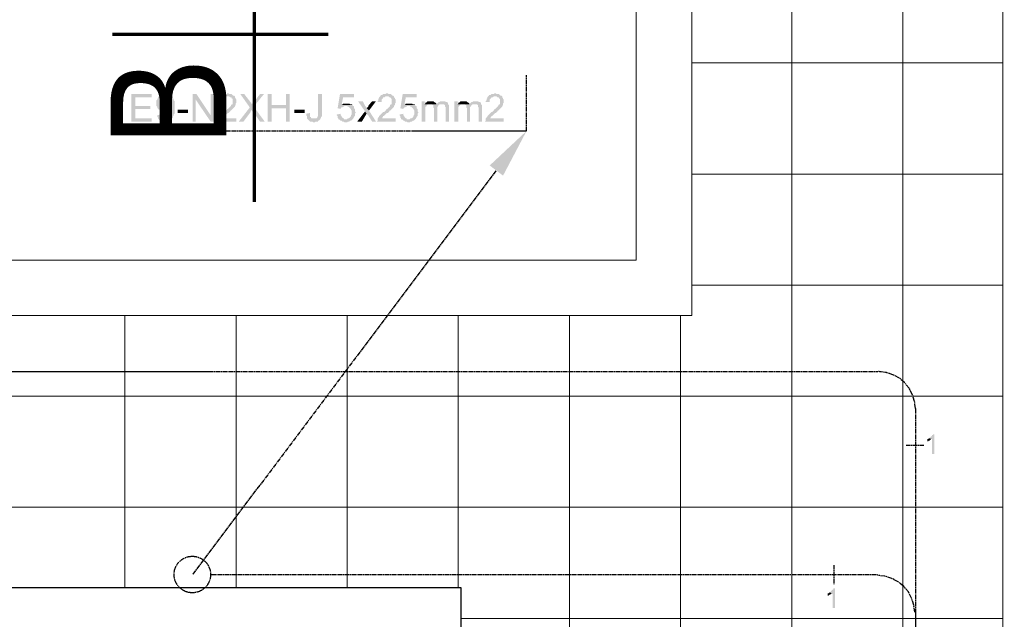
# Model space of a CAD drawing. Header units: millimetres. Extents: x -523 to 1404227, y -783705 to 1038705.
# Tile 341 of 508: x 498240 to 503556, y 239605 to 242844. Entities that reach past the tile are written whole.
import ezdxf

# ---------------------------------------------------------------- set-up
doc = ezdxf.new("R2010")
doc.units = ezdxf.units.MM
doc.linetypes.add('ACAD_ISO08W100', pattern=[36, 24, -3, 6, -3])
doc.layers.add('!!ELEKTRYKA', color=7, linetype='Continuous')
doc.styles.add('BIKTS', font='bikromsw.shx', dxfattribs={"width": 0.85})

msp = doc.modelspace()

# ---------------------------------------------------------------- hatches: boundary and pattern name
at = {"layer": '!!ELEKTRYKA', "linetype": 'ACAD_ISO08W100'}
for points in [[(498953.03, 242441.57), (498842.96, 242441.57), (498842.96, 242293.4), (498953.03, 242293.4), (498953.03, 242310.34), (498864.13, 242310.34), (498864.13, 242361.14), (498944.57, 242361.14), (498944.57, 242378.07), (498864.13, 242378.07), (498864.13, 242424.64), (498953.03, 242424.64)], [(498991.14, 242428.87), (498991.14, 242428.87), (498986.9, 242424.64), (498986.9, 242420.41), (498982.67, 242416.17), (498982.67, 242416.17), (498982.67, 242411.94), (498978.43, 242407.71), (498978.43, 242403.47), (498978.43, 242399.24), (498978.43, 242395.01), (498978.43, 242390.77), (498978.43, 242386.54), (498978.43, 242382.31), (498978.43, 242378.07), (498982.67, 242373.84), (498982.67, 242369.61), (498982.67, 242365.37), (498986.9, 242365.37), (498986.9, 242361.14), (498991.14, 242356.91), (499029.24, 242361.14), (499025, 242361.14), (499020.77, 242361.14), (499016.54, 242361.14), (499012.3, 242365.37), (499008.07, 242365.37), (499008.07, 242369.61), (499003.84, 242369.61), (499003.84, 242373.84), (498999.6, 242378.07), (498999.6, 242378.07), (498999.6, 242382.31), (498999.6, 242386.54), (498999.6, 242390.77), (498999.6, 242395.01), (498999.6, 242399.24), (498999.6, 242403.47), (498999.6, 242407.71), (499003.84, 242411.94), (499003.84, 242416.17), (499008.07, 242420.41), (499008.07, 242420.41), (499012.3, 242424.64), (499016.54, 242424.64), (499020.77, 242428.87), (499025, 242428.87), (499029.24, 242428.87)], [(499025, 242445.81), (499025, 242445.81), (499020.77, 242445.81), (499016.54, 242441.57), (499012.3, 242441.57), (499008.07, 242441.57), (499003.84, 242441.57), (498999.6, 242437.34), (498999.6, 242437.34), (498995.37, 242433.11), (498991.14, 242428.87), (499029.24, 242428.87), (499029.24, 242428.87), (499033.47, 242428.87), (499037.7, 242424.64), (499041.94, 242424.64), (499046.17, 242420.41), (499050.4, 242420.41), (499050.4, 242416.17), (499050.4, 242416.17), (499054.64, 242411.94), (499054.64, 242407.71), (499054.64, 242403.47), (499054.64, 242399.24), (499058.87, 242395.01), (499058.87, 242390.77), (499054.64, 242386.54), (499054.64, 242382.31), (499054.64, 242378.07), (499054.64, 242373.84), (499050.4, 242373.84), (499050.4, 242369.61), (499046.17, 242365.37), (499041.94, 242365.37), (499058.87, 242365.37), (499058.87, 242361.14), (499058.87, 242356.91), (499058.87, 242352.67), (499058.87, 242348.44), (499058.87, 242344.21), (499058.87, 242339.97), (499054.64, 242335.74), (499054.64, 242335.74), (499054.64, 242331.51), (499054.64, 242327.27), (499050.4, 242323.04), (499050.4, 242318.8), (499046.17, 242318.8), (499046.17, 242314.57), (499041.94, 242310.34), (499037.7, 242310.34), (499037.7, 242310.34), (499033.47, 242306.1), (499029.24, 242306.1), (499025, 242306.1), (499058.87, 242306.1), (499058.87, 242306.1), (499063.1, 242310.34), (499067.34, 242314.57), (499067.34, 242318.8), (499067.34, 242323.04), (499071.57, 242327.27), (499071.57, 242327.27), (499071.57, 242327.27), (499071.57, 242331.51), (499075.8, 242335.74), (499075.8, 242339.97), (499075.8, 242344.21), (499075.8, 242348.44), (499075.8, 242352.67), (499075.8, 242356.91), (499075.8, 242361.14), (499075.8, 242365.37), (499075.8, 242369.61), (499075.8, 242373.84), (499075.8, 242378.07), (499075.8, 242382.31), (499075.8, 242386.54), (499075.8, 242390.77), (499075.8, 242395.01), (499075.8, 242399.24), (499075.8, 242403.47), (499071.57, 242407.71), (499071.57, 242411.94), (499071.57, 242411.94), (499071.57, 242416.17), (499067.34, 242416.17), (499067.34, 242420.41), (499063.1, 242424.64), (499063.1, 242428.87), (499058.87, 242433.11), (499054.64, 242433.11), (499054.64, 242437.34), (499050.4, 242437.34), (499046.17, 242441.57), (499041.94, 242441.57), (499037.7, 242441.57), (499033.47, 242441.57), (499029.24, 242445.81)], [(499194.34, 242441.57), (499173.17, 242441.57), (499173.17, 242293.4), (499190.11, 242293.4), (499190.11, 242411.94)], [(499401.78, 242428.87), (499363.68, 242428.87), (499372.15, 242428.87), (499376.38, 242424.64), (499380.61, 242424.64), (499384.85, 242420.41), (499384.85, 242420.41), (499384.85, 242416.17), (499389.08, 242416.17), (499389.08, 242411.94), (499389.08, 242407.71), (499389.08, 242403.47), (499389.08, 242399.24), (499389.08, 242395.01), (499389.08, 242390.77), (499389.08, 242386.54), (499384.85, 242386.54), (499380.61, 242382.31), (499380.61, 242378.07), (499380.61, 242378.07), (499376.38, 242373.84), (499372.15, 242369.61), (499372.15, 242369.61), (499367.91, 242365.37), (499363.68, 242361.14), (499359.44, 242361.14), (499359.44, 242356.91), (499355.21, 242352.67), (499350.98, 242348.44), (499346.74, 242344.21), (499342.51, 242344.21), (499338.28, 242339.97), (499334.04, 242335.74), (499334.04, 242335.74), (499329.81, 242331.51), (499325.58, 242327.27), (499325.58, 242327.27), (499321.34, 242323.04), (499321.34, 242318.8), (499317.11, 242318.8), (499317.11, 242314.57), (499312.88, 242310.34), (499312.88, 242306.1), (499312.88, 242306.1), (499312.88, 242301.87), (499312.88, 242297.64), (499308.64, 242293.4), (499410.25, 242293.4), (499410.25, 242310.34), (499338.28, 242310.34), (499338.28, 242310.34), (499338.28, 242314.57), (499342.51, 242318.8), (499342.51, 242323.04), (499346.74, 242323.04), (499346.74, 242323.04), (499350.98, 242327.27), (499350.98, 242327.27), (499355.21, 242331.51), (499359.44, 242335.74), (499363.68, 242339.97), (499367.91, 242339.97), (499372.15, 242344.21), (499376.38, 242348.44), (499376.38, 242352.67), (499380.61, 242352.67), (499384.85, 242356.91), (499389.08, 242361.14), (499389.08, 242361.14), (499393.31, 242365.37), (499393.31, 242365.37), (499393.31, 242365.37), (499397.55, 242369.61), (499401.78, 242373.84), (499401.78, 242378.07), (499406.01, 242382.31), (499406.01, 242386.54), (499406.01, 242386.54), (499406.01, 242390.77), (499410.25, 242395.01), (499410.25, 242399.24), (499410.25, 242403.47), (499410.25, 242403.47), (499410.25, 242407.71), (499410.25, 242411.94), (499406.01, 242416.17), (499406.01, 242420.41), (499406.01, 242420.41), (499401.78, 242424.64)], [(499363.68, 242445.81), (499359.44, 242445.81), (499355.21, 242441.57), (499342.51, 242441.57), (499338.28, 242437.34), (499334.04, 242437.34), (499329.81, 242437.34), (499329.81, 242433.11), (499325.58, 242428.87), (499325.58, 242428.87), (499321.34, 242424.64), (499321.34, 242420.41), (499317.11, 242416.17), (499317.11, 242411.94), (499317.11, 242407.71), (499312.88, 242403.47), (499312.88, 242399.24), (499334.04, 242399.24), (499334.04, 242403.47), (499334.04, 242407.71), (499334.04, 242411.94), (499338.28, 242416.17), (499338.28, 242416.17), (499342.51, 242420.41), (499342.51, 242424.64), (499346.74, 242424.64), (499350.98, 242424.64), (499355.21, 242428.87), (499359.44, 242428.87), (499363.68, 242428.87), (499401.78, 242428.87), (499397.55, 242433.11), (499397.55, 242433.11), (499393.31, 242433.11), (499389.08, 242437.34), (499389.08, 242437.34), (499384.85, 242441.57), (499380.61, 242441.57), (499376.38, 242441.57), (499372.15, 242441.57), (499367.91, 242445.81)], [(499452.58, 242441.57), (499431.41, 242441.57), (499482.21, 242369.61), (499490.68, 242356.91), (499494.91, 242352.67), (499494.91, 242348.44), (499499.15, 242348.44), (499537.25, 242293.4), (499562.65, 242293.4), (499503.38, 242373.84), (499494.91, 242386.54), (499494.91, 242386.54), (499490.68, 242390.77), (499490.68, 242395.01), (499486.45, 242395.01), (499486.45, 242399.24), (499482.21, 242403.47)], [(499558.42, 242441.57), (499537.25, 242441.57), (499507.62, 242403.47), (499503.38, 242399.24), (499499.15, 242395.01), (499499.15, 242395.01), (499494.91, 242390.77), (499494.91, 242386.54), (499503.38, 242373.84)], [(499600.75, 242441.57), (499579.58, 242441.57), (499579.58, 242293.4), (499600.75, 242293.4), (499600.75, 242365.37), (499676.95, 242365.37), (499600.75, 242382.31)], [(499698.12, 242441.57), (499676.95, 242441.57), (499676.95, 242382.31), (499600.75, 242382.31), (499676.95, 242365.37), (499676.95, 242293.4), (499698.12, 242293.4)], [(499871.69, 242441.57), (499850.52, 242441.57), (499850.52, 242323.04), (499850.52, 242323.04), (499846.29, 242318.8), (499846.29, 242314.57), (499842.06, 242310.34), (499842.06, 242310.34), (499837.82, 242310.34), (499833.59, 242310.34), (499829.36, 242310.34), (499863.22, 242310.34), (499867.46, 242310.34), (499867.46, 242310.34), (499867.46, 242314.57), (499867.46, 242318.8), (499871.69, 242323.04), (499871.69, 242327.27), (499871.69, 242331.51), (499871.69, 242335.74), (499871.69, 242339.97)], [(500045.26, 242441.57), (499969.06, 242441.57), (499956.36, 242365.37), (499973.29, 242361.14), (499973.29, 242365.37), (499977.53, 242369.61), (499981.76, 242369.61), (499985.99, 242373.84), (499985.99, 242373.84), (499985.99, 242373.84), (499990.23, 242373.84), (499994.46, 242378.07), (499998.69, 242378.07), (500036.8, 242378.07), (500036.8, 242382.31), (499977.53, 242382.31), (499985.99, 242424.64), (500045.26, 242424.64)], [(500261.17, 242428.87), (500223.07, 242428.87), (500231.53, 242428.87), (500235.77, 242424.64), (500240, 242424.64), (500244.23, 242420.41), (500244.23, 242420.41), (500244.23, 242416.17), (500248.47, 242416.17), (500248.47, 242411.94), (500248.47, 242407.71), (500248.47, 242403.47), (500248.47, 242399.24), (500248.47, 242395.01), (500248.47, 242390.77), (500248.47, 242386.54), (500244.23, 242386.54), (500240, 242382.31), (500240, 242378.07), (500240, 242378.07), (500235.77, 242373.84), (500231.53, 242369.61), (500231.53, 242369.61), (500227.3, 242365.37), (500223.07, 242361.14), (500218.83, 242361.14), (500218.83, 242356.91), (500214.6, 242352.67), (500210.37, 242348.44), (500206.13, 242344.21), (500201.9, 242344.21), (500197.67, 242339.97), (500193.43, 242335.74), (500193.43, 242335.74), (500189.2, 242331.51), (500184.97, 242327.27), (500184.97, 242327.27), (500180.73, 242323.04), (500180.73, 242318.8), (500176.5, 242318.8), (500176.5, 242314.57), (500172.27, 242310.34), (500172.27, 242306.1), (500172.27, 242306.1), (500172.27, 242301.87), (500172.27, 242297.64), (500168.03, 242293.4), (500269.63, 242293.4), (500269.63, 242310.34), (500197.67, 242310.34), (500197.67, 242310.34), (500197.67, 242314.57), (500201.9, 242318.8), (500201.9, 242323.04), (500206.13, 242323.04), (500206.13, 242323.04), (500210.37, 242327.27), (500210.37, 242327.27), (500214.6, 242331.51), (500218.83, 242335.74), (500223.07, 242339.97), (500227.3, 242339.97), (500231.53, 242344.21), (500235.77, 242348.44), (500235.77, 242352.67), (500240, 242352.67), (500244.23, 242356.91), (500248.47, 242361.14), (500248.47, 242361.14), (500252.7, 242365.37), (500252.7, 242365.37), (500252.7, 242365.37), (500256.93, 242369.61), (500261.17, 242373.84), (500261.17, 242378.07), (500265.4, 242382.31), (500265.4, 242386.54), (500265.4, 242386.54), (500265.4, 242390.77), (500269.63, 242395.01), (500269.63, 242399.24), (500269.63, 242403.47), (500269.63, 242403.47), (500269.63, 242407.71), (500269.63, 242411.94), (500265.4, 242416.17), (500265.4, 242420.41), (500265.4, 242420.41), (500261.17, 242424.64)], [(500223.07, 242445.81), (500218.83, 242445.81), (500214.6, 242441.57), (500201.9, 242441.57), (500197.67, 242437.34), (500193.43, 242437.34), (500189.2, 242437.34), (500189.2, 242433.11), (500184.97, 242428.87), (500184.97, 242428.87), (500180.73, 242424.64), (500180.73, 242420.41), (500176.5, 242416.17), (500176.5, 242411.94), (500176.5, 242407.71), (500172.27, 242403.47), (500172.27, 242399.24), (500193.43, 242399.24), (500193.43, 242403.47), (500193.43, 242407.71), (500193.43, 242411.94), (500197.67, 242416.17), (500197.67, 242416.17), (500201.9, 242420.41), (500201.9, 242424.64), (500206.13, 242424.64), (500210.37, 242424.64), (500214.6, 242428.87), (500218.83, 242428.87), (500223.07, 242428.87), (500261.17, 242428.87), (500256.93, 242433.11), (500256.93, 242433.11), (500252.7, 242433.11), (500248.47, 242437.34), (500248.47, 242437.34), (500244.23, 242441.57), (500240, 242441.57), (500235.77, 242441.57), (500231.53, 242441.57), (500227.3, 242445.81)], [(500383.94, 242441.57), (500307.74, 242441.57), (500295.04, 242365.37), (500311.97, 242361.14), (500311.97, 242365.37), (500316.2, 242369.61), (500320.44, 242369.61), (500324.67, 242373.84), (500324.67, 242373.84), (500324.67, 242373.84), (500328.9, 242373.84), (500333.14, 242378.07), (500337.37, 242378.07), (500375.47, 242378.07), (500375.47, 242382.31), (500316.2, 242382.31), (500324.67, 242424.64), (500383.94, 242424.64)], [(500845.38, 242428.87), (500807.28, 242428.87), (500815.75, 242428.87), (500819.98, 242424.64), (500824.22, 242424.64), (500828.45, 242420.41), (500828.45, 242420.41), (500828.45, 242416.17), (500832.68, 242416.17), (500832.68, 242411.94), (500832.68, 242407.71), (500832.68, 242403.47), (500832.68, 242399.24), (500832.68, 242395.01), (500832.68, 242390.77), (500832.68, 242386.54), (500828.45, 242386.54), (500824.22, 242382.31), (500824.22, 242378.07), (500824.22, 242378.07), (500819.98, 242373.84), (500815.75, 242369.61), (500815.75, 242369.61), (500811.52, 242365.37), (500807.28, 242361.14), (500803.05, 242361.14), (500803.05, 242356.91), (500798.81, 242352.67), (500794.58, 242348.44), (500790.35, 242344.21), (500786.11, 242344.21), (500781.88, 242339.97), (500777.65, 242335.74), (500777.65, 242335.74), (500773.41, 242331.51), (500769.18, 242327.27), (500769.18, 242327.27), (500764.95, 242323.04), (500764.95, 242318.8), (500760.71, 242318.8), (500760.71, 242314.57), (500756.48, 242310.34), (500756.48, 242306.1), (500756.48, 242306.1), (500756.48, 242301.87), (500756.48, 242297.64), (500752.25, 242293.4), (500853.85, 242293.4), (500853.85, 242310.34), (500781.88, 242310.34), (500781.88, 242310.34), (500781.88, 242314.57), (500786.11, 242318.8), (500786.11, 242323.04), (500790.35, 242323.04), (500790.35, 242323.04), (500794.58, 242327.27), (500794.58, 242327.27), (500798.81, 242331.51), (500803.05, 242335.74), (500807.28, 242339.97), (500811.52, 242339.97), (500815.75, 242344.21), (500819.98, 242348.44), (500819.98, 242352.67), (500824.22, 242352.67), (500828.45, 242356.91), (500832.68, 242361.14), (500832.68, 242361.14), (500836.92, 242365.37), (500836.92, 242365.37), (500836.92, 242365.37), (500841.15, 242369.61), (500845.38, 242373.84), (500845.38, 242378.07), (500849.62, 242382.31), (500849.62, 242386.54), (500849.62, 242386.54), (500849.62, 242390.77), (500853.85, 242395.01), (500853.85, 242399.24), (500853.85, 242403.47), (500853.85, 242403.47), (500853.85, 242407.71), (500853.85, 242411.94), (500849.62, 242416.17), (500849.62, 242420.41), (500849.62, 242420.41), (500845.38, 242424.64)], [(500807.28, 242445.81), (500803.05, 242445.81), (500798.81, 242441.57), (500786.11, 242441.57), (500781.88, 242437.34), (500777.65, 242437.34), (500773.41, 242437.34), (500773.41, 242433.11), (500769.18, 242428.87), (500769.18, 242428.87), (500764.95, 242424.64), (500764.95, 242420.41), (500760.71, 242416.17), (500760.71, 242411.94), (500760.71, 242407.71), (500756.48, 242403.47), (500756.48, 242399.24), (500777.65, 242399.24), (500777.65, 242403.47), (500777.65, 242407.71), (500777.65, 242411.94), (500781.88, 242416.17), (500781.88, 242416.17), (500786.11, 242420.41), (500786.11, 242424.64), (500790.35, 242424.64), (500794.58, 242424.64), (500798.81, 242428.87), (500803.05, 242428.87), (500807.28, 242428.87), (500845.38, 242428.87), (500841.15, 242433.11), (500841.15, 242433.11), (500836.92, 242433.11), (500832.68, 242437.34), (500832.68, 242437.34), (500828.45, 242441.57), (500824.22, 242441.57), (500819.98, 242441.57), (500815.75, 242441.57), (500811.52, 242445.81)], [(500007.16, 242390.77), (499985.99, 242390.77), (499985.99, 242386.54), (499981.76, 242386.54), (499977.53, 242382.31), (500036.8, 242382.31), (500032.56, 242386.54), (500028.33, 242386.54), (500024.1, 242386.54), (500019.86, 242390.77), (500015.63, 242390.77), (500015.63, 242390.77), (500011.39, 242390.77)], [(500036.8, 242378.07), (499998.69, 242378.07), (500007.16, 242378.07), (500011.39, 242373.84), (500015.63, 242373.84), (500015.63, 242373.84), (500019.86, 242369.61), (500024.1, 242365.37), (500024.1, 242365.37), (500028.33, 242361.14), (500028.33, 242361.14), (500028.33, 242356.91), (500032.56, 242352.67), (500032.56, 242348.44), (500032.56, 242344.21), (500032.56, 242344.21), (500032.56, 242339.97), (500032.56, 242335.74), (500032.56, 242331.51), (500028.33, 242327.27), (500028.33, 242323.04), (500024.1, 242318.8), (500024.1, 242314.57), (500024.1, 242314.57), (500019.86, 242314.57), (500015.63, 242310.34), (500011.39, 242310.34), (500007.16, 242306.1), (500002.93, 242306.1), (499998.69, 242306.1), (500036.8, 242306.1), (500041.03, 242310.34), (500041.03, 242310.34), (500041.03, 242314.57), (500045.26, 242314.57), (500045.26, 242318.8), (500049.5, 242323.04), (500049.5, 242327.27), (500049.5, 242331.51), (500049.5, 242335.74), (500053.73, 242339.97), (500053.73, 242344.21), (500053.73, 242344.21), (500049.5, 242348.44), (500049.5, 242352.67), (500049.5, 242356.91), (500049.5, 242361.14), (500045.26, 242365.37), (500045.26, 242369.61), (500045.26, 242373.84), (500041.03, 242378.07)], [(500091.83, 242403.47), (500066.43, 242403.47), (500104.53, 242348.44), (500113, 242335.74), (500121.46, 242327.27), (500142.63, 242293.4), (500163.8, 242293.4), (500125.7, 242352.67), (500113, 242365.37), (500113, 242365.37), (500113, 242369.61), (500108.76, 242373.84), (500104.53, 242378.07)], [(500163.8, 242403.47), (500142.63, 242403.47), (500121.46, 242378.07), (500121.46, 242373.84), (500117.23, 242369.61), (500117.23, 242369.61), (500113, 242365.37), (500125.7, 242352.67)], [(500345.84, 242390.77), (500324.67, 242390.77), (500324.67, 242386.54), (500320.44, 242386.54), (500316.2, 242382.31), (500375.47, 242382.31), (500371.24, 242386.54), (500367, 242386.54), (500362.77, 242386.54), (500358.54, 242390.77), (500354.3, 242390.77), (500354.3, 242390.77), (500350.07, 242390.77)], [(500375.47, 242378.07), (500337.37, 242378.07), (500345.84, 242378.07), (500350.07, 242373.84), (500354.3, 242373.84), (500354.3, 242373.84), (500358.54, 242369.61), (500362.77, 242365.37), (500362.77, 242365.37), (500367, 242361.14), (500367, 242361.14), (500367, 242356.91), (500371.24, 242352.67), (500371.24, 242348.44), (500371.24, 242344.21), (500371.24, 242344.21), (500371.24, 242339.97), (500371.24, 242335.74), (500371.24, 242331.51), (500367, 242327.27), (500367, 242323.04), (500362.77, 242318.8), (500362.77, 242314.57), (500362.77, 242314.57), (500358.54, 242314.57), (500354.3, 242310.34), (500350.07, 242310.34), (500345.84, 242306.1), (500341.6, 242306.1), (500337.37, 242306.1), (500375.47, 242306.1), (500379.7, 242310.34), (500379.7, 242310.34), (500379.7, 242314.57), (500383.94, 242314.57), (500383.94, 242318.8), (500388.17, 242323.04), (500388.17, 242327.27), (500388.17, 242331.51), (500388.17, 242335.74), (500392.4, 242339.97), (500392.4, 242344.21), (500392.4, 242344.21), (500388.17, 242348.44), (500388.17, 242352.67), (500388.17, 242356.91), (500388.17, 242361.14), (500383.94, 242365.37), (500383.94, 242369.61), (500383.94, 242373.84), (500379.7, 242378.07)], [(500426.27, 242403.47), (500409.34, 242403.47), (500409.34, 242293.4), (500430.51, 242293.4), (500430.51, 242348.44), (500430.51, 242352.67), (500430.51, 242356.91), (500430.51, 242361.14), (500430.51, 242365.37), (500430.51, 242369.61), (500430.51, 242373.84), (500434.74, 242373.84), (500434.74, 242378.07), (500438.97, 242382.31), (500443.21, 242386.54), (500443.21, 242386.54), (500426.27, 242386.54)], [(500460.14, 242403.47), (500443.21, 242403.47), (500438.97, 242399.24), (500438.97, 242399.24), (500434.74, 242395.01), (500430.51, 242395.01), (500430.51, 242390.77), (500455.91, 242386.54), (500455.91, 242386.54), (500460.14, 242386.54), (500464.37, 242386.54), (500468.61, 242386.54), (500489.77, 242386.54), (500489.77, 242386.54), (500489.77, 242390.77), (500485.54, 242395.01), (500481.31, 242395.01), (500481.31, 242399.24), (500477.07, 242399.24), (500472.84, 242403.47), (500468.61, 242403.47), (500464.37, 242403.47)], [(500494.01, 242390.77), (500489.77, 242386.54), (500468.61, 242386.54), (500468.61, 242382.31), (500472.84, 242382.31), (500472.84, 242378.07), (500472.84, 242373.84), (500472.84, 242369.61), (500477.07, 242365.37), (500477.07, 242293.4), (500494.01, 242293.4), (500494.01, 242356.91), (500494.01, 242356.91), (500494.01, 242365.37), (500494.01, 242369.61), (500494.01, 242373.84), (500498.24, 242373.84), (500498.24, 242378.07), (500502.47, 242382.31), (500502.47, 242382.31), (500502.47, 242382.31), (500506.71, 242386.54), (500510.94, 242386.54), (500515.17, 242386.54), (500519.41, 242386.54)], [(500523.64, 242403.47), (500510.94, 242403.47), (500506.71, 242399.24), (500502.47, 242399.24), (500498.24, 242395.01), (500494.01, 242390.77), (500494.01, 242390.77), (500519.41, 242386.54), (500523.64, 242386.54), (500527.87, 242386.54), (500532.11, 242386.54), (500532.11, 242382.31), (500536.34, 242382.31), (500536.34, 242378.07), (500536.34, 242373.84), (500540.57, 242369.61), (500540.57, 242365.37), (500540.57, 242361.14), (500540.57, 242293.4), (500557.51, 242293.4), (500557.51, 242369.61), (500557.51, 242369.61), (500557.51, 242373.84), (500557.51, 242378.07), (500557.51, 242382.31), (500553.28, 242386.54), (500553.28, 242390.77), (500553.28, 242395.01), (500549.04, 242395.01), (500549.04, 242399.24), (500544.81, 242399.24), (500540.57, 242399.24), (500536.34, 242403.47), (500532.11, 242403.47), (500527.87, 242403.47)], [(500604.08, 242403.47), (500587.14, 242403.47), (500587.14, 242293.4), (500608.31, 242293.4), (500608.31, 242348.44), (500608.31, 242352.67), (500608.31, 242356.91), (500608.31, 242361.14), (500608.31, 242365.37), (500608.31, 242369.61), (500608.31, 242373.84), (500612.54, 242373.84), (500612.54, 242378.07), (500616.78, 242382.31), (500621.01, 242386.54), (500621.01, 242386.54), (500604.08, 242386.54)], [(500637.94, 242403.47), (500621.01, 242403.47), (500616.78, 242399.24), (500616.78, 242399.24), (500612.54, 242395.01), (500608.31, 242395.01), (500608.31, 242390.77), (500633.71, 242386.54), (500633.71, 242386.54), (500637.94, 242386.54), (500642.18, 242386.54), (500646.41, 242386.54), (500667.58, 242386.54), (500667.58, 242386.54), (500667.58, 242390.77), (500663.34, 242395.01), (500659.11, 242395.01), (500659.11, 242399.24), (500654.88, 242399.24), (500650.64, 242403.47), (500646.41, 242403.47), (500642.18, 242403.47)], [(500671.81, 242390.77), (500667.58, 242386.54), (500646.41, 242386.54), (500646.41, 242382.31), (500650.64, 242382.31), (500650.64, 242378.07), (500650.64, 242373.84), (500650.64, 242369.61), (500654.88, 242365.37), (500654.88, 242293.4), (500671.81, 242293.4), (500671.81, 242356.91), (500671.81, 242356.91), (500671.81, 242365.37), (500671.81, 242369.61), (500671.81, 242373.84), (500676.05, 242373.84), (500676.05, 242378.07), (500680.28, 242382.31), (500680.28, 242382.31), (500680.28, 242382.31), (500684.51, 242386.54), (500688.75, 242386.54), (500692.98, 242386.54), (500697.21, 242386.54)], [(500701.45, 242403.47), (500688.75, 242403.47), (500684.51, 242399.24), (500680.28, 242399.24), (500676.05, 242395.01), (500671.81, 242390.77), (500671.81, 242390.77), (500697.21, 242386.54), (500701.45, 242386.54), (500705.68, 242386.54), (500709.91, 242386.54), (500709.91, 242382.31), (500714.15, 242382.31), (500714.15, 242378.07), (500714.15, 242373.84), (500718.38, 242369.61), (500718.38, 242365.37), (500718.38, 242361.14), (500718.38, 242293.4), (500735.31, 242293.4), (500735.31, 242369.61), (500735.31, 242369.61), (500735.31, 242373.84), (500735.31, 242378.07), (500735.31, 242382.31), (500731.08, 242386.54), (500731.08, 242390.77), (500731.08, 242395.01), (500726.85, 242395.01), (500726.85, 242399.24), (500722.61, 242399.24), (500718.38, 242399.24), (500714.15, 242403.47), (500709.91, 242403.47), (500705.68, 242403.47)], [(498999.6, 242331.51), (498982.67, 242327.27), (498982.67, 242327.27), (498982.67, 242318.8), (498986.9, 242314.57), (498986.9, 242310.34), (498991.14, 242306.1), (498991.14, 242301.87), (498995.37, 242301.87), (498995.37, 242297.64), (498999.6, 242297.64), (499003.84, 242293.4), (499008.07, 242293.4), (499012.3, 242293.4), (499016.54, 242293.4), (499020.77, 242289.17), (499025, 242289.17), (499025, 242289.17), (499029.24, 242289.17), (499033.47, 242293.4), (499037.7, 242293.4), (499041.94, 242293.4), (499046.17, 242297.64), (499050.4, 242297.64), (499054.64, 242297.64), (499054.64, 242301.87), (499058.87, 242306.1), (499025, 242306.1), (499020.77, 242306.1), (499016.54, 242306.1), (499016.54, 242306.1), (499012.3, 242310.34), (499008.07, 242310.34), (499003.84, 242314.57), (499003.84, 242318.8), (498999.6, 242318.8), (498999.6, 242323.04)], [(499041.94, 242365.37), (499037.7, 242361.14), (499037.7, 242361.14), (499029.24, 242361.14), (498991.14, 242356.91), (498995.37, 242356.91), (498995.37, 242352.67), (498999.6, 242352.67), (499003.84, 242348.44), (499008.07, 242348.44), (499012.3, 242344.21), (499016.54, 242344.21), (499020.77, 242344.21), (499025, 242344.21), (499025, 242344.21), (499029.24, 242344.21), (499033.47, 242344.21), (499037.7, 242348.44), (499041.94, 242348.44), (499041.94, 242348.44), (499041.94, 242348.44), (499046.17, 242352.67), (499050.4, 242352.67), (499054.64, 242356.91), (499054.64, 242361.14), (499058.87, 242365.37)], [(499482.21, 242369.61), (499422.95, 242293.4), (499448.35, 242293.4), (499486.45, 242344.21), (499486.45, 242344.21), (499486.45, 242348.44), (499490.68, 242352.67), (499490.68, 242356.91)], [(499808.19, 242339.97), (499787.02, 242335.74), (499787.02, 242327.27), (499791.26, 242323.04), (499791.26, 242318.8), (499791.26, 242314.57), (499791.26, 242310.34), (499795.49, 242306.1), (499795.49, 242306.1), (499799.72, 242301.87), (499799.72, 242301.87), (499803.96, 242297.64), (499803.96, 242297.64), (499808.19, 242293.4), (499812.42, 242293.4), (499816.66, 242293.4), (499820.89, 242293.4), (499825.12, 242289.17), (499829.36, 242289.17), (499833.59, 242289.17), (499837.82, 242293.4), (499842.06, 242293.4), (499846.29, 242293.4), (499850.52, 242293.4), (499850.52, 242297.64), (499854.76, 242297.64), (499854.76, 242297.64), (499858.99, 242301.87), (499863.22, 242306.1), (499863.22, 242310.34), (499829.36, 242310.34), (499829.36, 242310.34), (499825.12, 242310.34), (499820.89, 242310.34), (499816.66, 242310.34), (499812.42, 242314.57), (499812.42, 242314.57), (499812.42, 242318.8), (499808.19, 242318.8), (499808.19, 242323.04), (499808.19, 242327.27), (499808.19, 242331.51)], [(499973.29, 242335.74), (499952.13, 242331.51), (499952.13, 242331.51), (499952.13, 242327.27), (499956.36, 242323.04), (499956.36, 242318.8), (499956.36, 242314.57), (499960.59, 242310.34), (499960.59, 242306.1), (499964.83, 242306.1), (499969.06, 242301.87), (499969.06, 242301.87), (499973.29, 242297.64), (499977.53, 242297.64), (499981.76, 242293.4), (499981.76, 242293.4), (499985.99, 242293.4), (499990.23, 242293.4), (499994.46, 242289.17), (499998.69, 242289.17), (500002.93, 242289.17), (500007.16, 242289.17), (500011.39, 242293.4), (500015.63, 242293.4), (500015.63, 242293.4), (500019.86, 242293.4), (500024.1, 242297.64), (500028.33, 242297.64), (500032.56, 242301.87), (500032.56, 242301.87), (500036.8, 242306.1), (499998.69, 242306.1), (499998.69, 242306.1), (499994.46, 242306.1), (499990.23, 242306.1), (499990.23, 242310.34), (499985.99, 242310.34), (499981.76, 242314.57), (499981.76, 242314.57), (499977.53, 242318.8), (499977.53, 242323.04), (499973.29, 242327.27), (499973.29, 242331.51)], [(500311.97, 242335.74), (500290.8, 242331.51), (500290.8, 242331.51), (500290.8, 242327.27), (500295.04, 242323.04), (500295.04, 242318.8), (500295.04, 242314.57), (500299.27, 242310.34), (500299.27, 242306.1), (500303.5, 242306.1), (500307.74, 242301.87), (500307.74, 242301.87), (500311.97, 242297.64), (500316.2, 242297.64), (500320.44, 242293.4), (500320.44, 242293.4), (500324.67, 242293.4), (500328.9, 242293.4), (500333.14, 242289.17), (500337.37, 242289.17), (500341.6, 242289.17), (500345.84, 242289.17), (500350.07, 242293.4), (500354.3, 242293.4), (500354.3, 242293.4), (500358.54, 242293.4), (500362.77, 242297.64), (500367, 242297.64), (500371.24, 242301.87), (500371.24, 242301.87), (500375.47, 242306.1), (500337.37, 242306.1), (500337.37, 242306.1), (500333.14, 242306.1), (500328.9, 242306.1), (500328.9, 242310.34), (500324.67, 242310.34), (500320.44, 242314.57), (500320.44, 242314.57), (500316.2, 242318.8), (500316.2, 242323.04), (500311.97, 242327.27), (500311.97, 242331.51)], [(503149.18, 240583.13), (503144.95, 240578.89), (503140.71, 240578.89), (503140.71, 240566.19), (503140.71, 240566.19), (503140.71, 240566.19), (503144.95, 240566.19), (503149.18, 240570.43), (503149.18, 240570.43), (503153.41, 240570.43), (503153.41, 240570.43), (503157.65, 240574.66), (503157.65, 240574.66), (503161.88, 240578.89), (503161.88, 240578.89), (503166.12, 240578.89)], [(503178.82, 240604.29), (503170.35, 240604.29), (503170.35, 240600.06), (503166.12, 240600.06), (503166.12, 240595.83), (503161.88, 240595.83), (503161.88, 240591.59), (503157.65, 240591.59), (503157.65, 240587.36), (503153.41, 240587.36), (503153.41, 240583.13), (503149.18, 240583.13), (503149.18, 240583.13), (503166.12, 240578.89), (503166.12, 240498.46), (503178.82, 240498.46)], [(502641.38, 239771.52), (502632.91, 239771.52), (502632.91, 239767.29), (502628.68, 239767.29), (502628.68, 239763.05), (502624.45, 239763.05), (502624.45, 239758.82), (502620.21, 239758.82), (502620.21, 239754.59), (502615.98, 239754.59), (502615.98, 239750.35), (502611.75, 239750.35), (502611.75, 239750.35), (502628.68, 239746.12), (502628.68, 239665.68), (502641.38, 239665.68)], [(502611.75, 239750.35), (502607.51, 239746.12), (502603.28, 239746.12), (502603.28, 239733.42), (502603.28, 239733.42), (502603.28, 239733.42), (502607.51, 239733.42), (502611.75, 239737.65), (502611.75, 239737.65), (502615.98, 239737.65), (502615.98, 239737.65), (502620.21, 239741.89), (502620.21, 239741.89), (502624.45, 239746.12), (502624.45, 239746.12), (502628.68, 239746.12)]]:
    msp.add_hatch(color=14, dxfattribs=at).paths.add_polyline_path(points)

# ---------------------------------------------------------------- linework, layer by layer
at = {"layer": '!!ELEKTRYKA', "color": 252, "lineweight": 20}
for p, q in [((501568.12, 246155.06), (501568.12, 241545.06)), ((501868.12, 244935.06), (501868.12, 241245.06)), ((503548.12, 243115.06), (503548.12, 237782.51)), ((490663.12, 241545.06), (501568.12, 241545.06)), ((501868.12, 241245.06), (498013.12, 241245.06))]:
    msp.add_line(p, q, dxfattribs=at)
at = {"layer": '!!ELEKTRYKA', "color": 252, "lineweight": 15, "ltscale": 15}
for p, q in [((502408.12, 245855.06), (502408.12, 219555.06)), ((503008.12, 245855.06), (503008.12, 219555.06)), ((501868.12, 242610.06), (503548.12, 242610.06)), ((501868.12, 242010.06), (503548.12, 242010.06)), ((501868.12, 241410.06), (503548.12, 241410.06)), ((498808.12, 241245.06), (498808.12, 239775.06)), ((499408.12, 241245.06), (499408.12, 239775.06)), ((500008.12, 241245.06), (500008.12, 239775.06)), ((500608.12, 241245.06), (500608.12, 239775.06)), ((501208.12, 241245.06), (501208.12, 233455.06)), ((501808.12, 241245.06), (501808.12, 233455.06)), ((489323.12, 240810.06), (503548.12, 240810.06)), ((489323.12, 240210.06), (503548.12, 240210.06)), ((500623.12, 239610.06), (503548.12, 239610.06))]:
    msp.add_line(p, q, dxfattribs=at)
at = {"layer": '!!ELEKTRYKA', "color": 252, "lineweight": 70}
for p, q in [((499505.48, 242939.89), (499505.48, 241859.89)), ((498740.48, 242764.89), (499905.48, 242764.89))]:
    msp.add_line(p, q, dxfattribs=at)
at = {"layer": '!!ELEKTRYKA', "color": 252}
for p, q in [((500623.12, 239775.06), (490993.12, 239775.06)), ((500623.12, 238615.06), (500623.12, 239775.06))]:
    msp.add_line(p, q, dxfattribs=at)
at = {"layer": '!!ELEKTRYKA', "color": 14, "linetype": 'ACAD_ISO08W100', "lineweight": -3}
for points in [[(498775.23, 242242.6), (500976.62, 242242.6), (500976.62, 242543.18)], [(500811.52, 242026.7), (499173.17, 239846.48)], [(494473.95, 240942.92), (502873.18, 240942.92)], [(503076.35, 240743.96), (503072.12, 240782.07), (503059.42, 240820.17), (503042.49, 240854.03), (503017.09, 240883.67), (502987.45, 240909.07), (502953.58, 240926), (502915.48, 240938.7), (502877.38, 240942.94)], [(503076.41, 240743.96), (503076.41, 239643.27), (503076.41, 235744.27), (503076.41, 224644.19), (503080.64, 224606.09), (503093.34, 224567.98), (503110.27, 224534.12), (503135.67, 224504.48), (503165.31, 224479.08), (503199.18, 224462.15), (503237.28, 224449.45), (503275.38, 224445.21), (507974.5, 224445.21), (508012.6, 224449.45), (508050.7, 224462.15), (508084.57, 224479.08), (508114.2, 224504.48), (508139.6, 224534.12), (508156.54, 224567.98), (508169.24, 224606.09), (508173.47, 224644.19)], [(503025.61, 240544.99), (503122.97, 240544.99)], [(502636.11, 239897.28), (502636.11, 239795.67)], [(499274.78, 239846.48), (502873.2, 239846.48)], [(503072.17, 239643.27), (503067.94, 239681.37), (503055.24, 239719.47), (503038.31, 239753.34), (503012.9, 239782.97), (502983.27, 239808.37), (502949.4, 239825.31), (502911.3, 239838.01), (502873.2, 239842.24)]]:
    msp.add_lwpolyline(points, dxfattribs=at)
msp.add_circle((499171.93, 239846.99), 98.61, dxfattribs=at)
for points in [[(499194.34, 242441.57), (499190.11, 242411.94), (499270.54, 242327.27), (499270.54, 242293.4)], [(499270.54, 242441.57), (499270.54, 242293.4), (499291.71, 242441.57), (499291.71, 242293.4)], [(500430.51, 242390.77), (500426.27, 242386.54), (500455.91, 242386.54)], [(500608.31, 242390.77), (500604.08, 242386.54), (500633.71, 242386.54)], [(499092.74, 242339.97), (499092.74, 242356.91), (499147.77, 242339.97), (499147.77, 242356.91)], [(499723.52, 242339.97), (499723.52, 242356.91), (499778.56, 242339.97), (499778.56, 242356.91)], [(500104.53, 242348.44), (500062.2, 242293.4), (500113, 242335.74), (500087.6, 242293.4)], [(500777.65, 242056.33), (500976.62, 242242.6), (500849.62, 242001.3)]]:
    msp.add_solid(points, dxfattribs=at)

# ---------------------------------------------------------------- texts
at = {"layer": '!!ELEKTRYKA', "color": 252, "style": 'BIKTS', "width": 0.85}
msp.add_text('B', height=625, rotation=90, dxfattribs=at).set_placement((499355.48, 242159.89))

doc.saveas('drawing.dxf')
